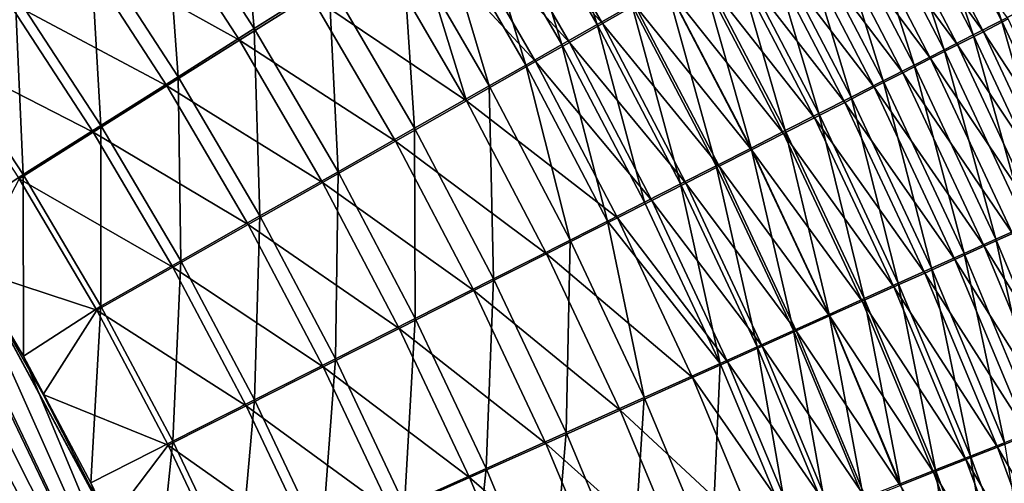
# Model space of a CAD drawing. Header units: metres. Extents: x -901 to 901, y -486 to 401.
# Tile 301 of 362: x 544 to 588, y 152 to 172. Entities that reach past the tile are written whole.
import ezdxf

# ---------------------------------------------------------------- set-up
doc = ezdxf.new("R2010")
doc.units = ezdxf.units.M

msp = doc.modelspace()

# ---------------------------------------------------------------- linework, layer by layer
at = {"layer": 'top0'}
for points in [[(520.393921, 188.45813, -493.390167), (556.825012, 127.259506, -492.974121), (63.320282, 33.791721, -503.495331)], [(520.393921, 188.45813, -493.390167), (524.934204, 183.812775, -493.330139), (556.825012, 127.259506, -492.974121)], [(524.934204, 183.812775, -493.330139), (529.259338, 178.941071, -493.274384), (556.825012, 127.259506, -492.974121)], [(587.45343, 172.087936, -472.612762), (583.432129, 179.796219, -472.566986), (584.60144, 180.466324, -471.033569)], [(588.652893, 172.701294, -471.085205), (587.45343, 172.087936, -472.612762), (584.60144, 180.466324, -471.033569)], [(550.509766, 177.867004, -490.70929), (553.714905, 180.110062, -489.435028), (554.479065, 171.725586, -490.684692)], [(553.714905, 180.110062, -489.435028), (557.772705, 173.805756, -489.42099), (554.479065, 171.725586, -490.684692)], [(569.613159, 171.909668, -485.1875), (565.632568, 178.778564, -485.178894), (567.127502, 179.725922, -484.152008)], [(571.147278, 172.782944, -484.167023), (569.613159, 171.909668, -485.1875), (567.127502, 179.725922, -484.152008)], [(586.210327, 171.452759, -474.09549), (582.21991, 179.102158, -474.055511), (583.432129, 179.796219, -472.566986)], [(587.45343, 172.087936, -472.612762), (586.210327, 171.452759, -474.09549), (583.432129, 179.796219, -472.566986)], [(584.924927, 170.796432, -475.531525), (580.966125, 178.384857, -475.497131), (582.21991, 179.102158, -474.055511)], [(582.659729, 179.25354, -469.090973), (581.545959, 178.616196, -470.550934), (586.655884, 171.591003, -469.138)], [(586.210327, 171.452759, -474.09549), (584.924927, 170.796432, -475.531525), (582.21991, 179.102158, -474.055511)], [(582.659729, 179.25354, -469.090973), (586.655884, 171.591003, -469.138), (587.755432, 172.152985, -467.642914)], [(556.825012, 127.259506, -492.974121), (529.259338, 178.941071, -493.274384), (533.353516, 173.861588, -493.223022)], [(568.05072, 171.020721, -486.150055), (564.109802, 177.814117, -486.147461), (565.632568, 178.778564, -485.178894)], [(564.442322, 177.918564, -482.560425), (569.845154, 171.945862, -481.595062), (565.866211, 178.819595, -481.582794)], [(569.613159, 171.909668, -485.1875), (568.05072, 171.020721, -486.150055), (565.632568, 178.778564, -485.178894)], [(565.866211, 178.819595, -481.582794), (569.845154, 171.945862, -481.595062), (571.277832, 172.760666, -480.569244)], [(580.391357, 177.956055, -471.968109), (585.51355, 171.007645, -470.592407), (581.545959, 178.616196, -470.550934)], [(581.545959, 178.616196, -470.550934), (585.51355, 171.007645, -470.592407), (586.655884, 171.591003, -469.138)], [(583.598633, 170.11972, -476.919403), (579.67218, 177.645157, -476.890503), (580.966125, 178.384857, -475.497131)], [(584.924927, 170.796432, -475.531525), (583.598633, 170.11972, -476.919403), (580.966125, 178.384857, -475.497131)], [(551.120056, 169.606125, -491.690887), (547.240295, 175.581207, -491.723663), (550.509766, 177.867004, -490.70929)], [(554.479065, 171.725586, -490.684692), (551.120056, 169.606125, -491.690887), (550.509766, 177.867004, -490.70929)], [(566.461609, 170.117065, -487.053833), (562.560852, 176.833588, -487.056854), (564.109802, 177.814117, -486.147461)], [(568.383972, 171.115295, -482.56665), (564.442322, 177.918564, -482.560425), (562.991882, 177.001282, -483.482544)], [(568.05072, 171.020721, -486.150055), (566.461609, 170.117065, -487.053833), (564.109802, 177.814117, -486.147461)], [(569.845154, 171.945862, -481.595062), (564.442322, 177.918564, -482.560425), (568.383972, 171.115295, -482.56665)], [(584.32959, 170.403519, -472.00412), (580.391357, 177.956055, -471.968109), (579.197144, 177.273834, -473.340668)], [(584.32959, 170.403519, -472.00412), (585.51355, 171.007645, -470.592407), (580.391357, 177.956055, -471.968109)], [(553.818665, 171.210526, -487.802185), (549.875183, 177.314392, -487.827606), (546.760803, 175.140396, -488.793304)], [(553.818665, 171.210526, -487.802185), (556.95575, 173.18895, -486.599091), (549.875183, 177.314392, -487.827606)], [(582.232971, 169.423355, -478.257965), (578.3396, 176.883881, -478.234375), (579.67218, 177.645157, -476.890503)], [(583.598633, 170.11972, -476.919403), (582.232971, 169.423355, -478.257965), (579.67218, 177.645157, -476.890503)], [(566.895813, 170.269836, -483.483093), (562.991882, 177.001282, -483.482544), (561.516479, 176.068695, -484.348328)], [(568.383972, 171.115295, -482.56665), (562.991882, 177.001282, -483.482544), (566.895813, 170.269836, -483.483093)], [(580.829346, 168.708099, -479.545898), (576.969788, 176.101868, -479.527466), (578.3396, 176.883881, -478.234375)], [(583.105347, 169.779297, -473.371368), (579.197144, 177.273834, -473.340668), (577.964783, 176.570313, -474.667267)], [(582.232971, 169.423355, -478.257965), (580.829346, 168.708099, -479.545898), (578.3396, 176.883881, -478.234375)], [(584.32959, 170.403519, -472.00412), (579.197144, 177.273834, -473.340668), (583.105347, 169.779297, -473.371368)], [(564.847473, 169.199631, -487.897858), (560.987244, 175.837997, -487.906189), (562.560852, 176.833588, -487.056854)], [(566.461609, 170.117065, -487.053833), (564.847473, 169.199631, -487.897858), (562.560852, 176.833588, -487.056854)], [(581.842163, 169.135681, -474.69278), (577.964783, 176.570313, -474.667267), (576.695496, 175.846268, -475.946716)], [(583.105347, 169.779297, -473.371368), (577.964783, 176.570313, -474.667267), (581.842163, 169.135681, -474.69278)], [(560.017639, 175.121811, -485.156921), (563.84491, 168.537811, -485.147125), (561.516479, 176.068695, -484.348328)], [(563.84491, 168.537811, -485.147125), (566.895813, 170.269836, -483.483093), (561.516479, 176.068695, -484.348328)], [(579.389343, 167.974731, -480.782013), (575.564209, 175.299927, -480.768524), (576.969788, 176.101868, -479.527466)], [(580.829346, 168.708099, -479.545898), (579.389343, 167.974731, -480.782013), (576.969788, 176.101868, -479.527466)], [(543.922607, 173.264053, -492.47467), (547.240295, 175.581207, -491.723663), (547.712219, 167.457825, -492.436188)], [(547.240295, 175.581207, -491.723663), (551.120056, 169.606125, -491.690887), (547.712219, 167.457825, -492.436188)], [(557.772705, 173.805756, -489.42099), (560.987244, 175.837997, -487.906189), (561.550659, 167.327148, -489.403351)], [(560.987244, 175.837997, -487.906189), (564.847473, 169.199631, -487.897858), (561.550659, 167.327148, -489.403351)], [(575.390808, 175.102478, -477.177826), (580.541504, 168.473373, -475.967224), (576.695496, 175.846268, -475.946716)], [(576.695496, 175.846268, -475.946716), (580.541504, 168.473373, -475.967224), (581.842163, 169.135681, -474.69278)], [(550.619202, 169.194733, -488.760132), (546.760803, 175.140396, -488.793304), (543.600586, 172.936569, -489.50827)], [(550.619202, 169.194733, -488.760132), (553.818665, 171.210526, -487.802185), (546.760803, 175.140396, -488.793304)], [(577.914429, 167.223984, -481.965057), (574.124268, 174.478912, -481.956299), (575.564209, 175.299927, -480.768524)], [(579.389343, 167.974731, -480.782013), (577.914429, 167.223984, -481.965057), (575.564209, 175.299927, -480.768524)], [(563.84491, 168.537811, -485.147125), (560.017639, 175.121811, -485.156921), (556.95575, 173.18895, -486.599091)], [(574.052063, 174.339767, -478.359436), (579.204712, 167.793106, -477.193512), (575.390808, 175.102478, -477.177826)], [(575.390808, 175.102478, -477.177826), (579.204712, 167.793106, -477.193512), (580.541504, 168.473373, -475.967224)], [(576.406006, 166.456604, -483.09375), (572.651489, 173.639633, -483.089539), (574.124268, 174.478912, -481.956299)], [(572.680603, 173.558899, -479.490295), (577.833252, 167.095596, -478.370422), (574.052063, 174.339767, -478.359436)], [(577.833252, 167.095596, -478.370422), (579.204712, 167.793106, -477.193512), (574.052063, 174.339767, -478.359436)], [(577.914429, 167.223984, -481.965057), (576.406006, 166.456604, -483.09375), (574.124268, 174.478912, -481.956299)], [(533.353516, 173.861588, -493.223022), (536.754089, 169.235291, -493.181549), (556.825012, 127.259506, -492.974121)], [(554.479065, 171.725586, -490.684692), (557.772705, 173.805756, -489.42099), (558.173462, 165.410782, -490.659393)], [(557.772705, 173.805756, -489.42099), (561.550659, 167.327148, -489.403351), (558.173462, 165.410782, -490.659393)], [(574.865601, 165.67337, -484.16687), (571.147278, 172.782944, -484.167023), (572.651489, 173.639633, -483.089539)], [(576.428528, 166.381561, -479.496796), (572.680603, 173.558899, -479.490295), (571.277832, 172.760666, -480.569244)], [(576.406006, 166.456604, -483.09375), (574.865601, 165.67337, -484.16687), (572.651489, 173.639633, -483.089539)], [(577.833252, 167.095596, -478.370422), (572.680603, 173.558899, -479.490295), (576.428528, 166.381561, -479.496796)], [(544.272766, 165.291595, -492.917938), (540.573792, 170.927414, -492.959686), (543.922607, 173.264053, -492.47467)], [(547.712219, 167.457825, -492.436188), (544.272766, 165.291595, -492.917938), (543.922607, 173.264053, -492.47467)], [(560.704895, 166.756912, -486.580444), (556.95575, 173.18895, -486.599091), (553.818665, 171.210526, -487.802185)], [(560.704895, 166.756912, -486.580444), (563.84491, 168.537811, -485.147125), (556.95575, 173.18895, -486.599091)], [(547.373291, 167.151505, -489.469696), (543.600586, 172.936569, -489.50827), (540.410706, 170.714218, -489.970032)], [(547.373291, 167.151505, -489.469696), (550.619202, 169.194733, -488.760132), (543.600586, 172.936569, -489.50827)], [(573.294739, 164.875046, -485.183258), (569.613159, 171.909668, -485.1875), (571.147278, 172.782944, -484.167023)], [(569.845154, 171.945862, -481.595062), (574.991882, 165.651718, -480.571442), (571.277832, 172.760666, -480.569244)], [(574.865601, 165.67337, -484.16687), (573.294739, 164.875046, -485.183258), (571.147278, 172.782944, -484.167023)], [(571.277832, 172.760666, -480.569244), (574.991882, 165.651718, -480.571442), (576.428528, 166.381561, -479.496796)], [(591.143677, 164.214218, -472.619598), (587.45343, 172.087936, -472.612762), (588.652893, 172.701294, -471.085205)], [(587.755432, 172.152985, -467.642914), (586.655884, 171.591003, -469.138), (591.446533, 164.272354, -467.652924)], [(554.729858, 163.458435, -491.659668), (551.120056, 169.606125, -491.690887), (554.479065, 171.725586, -490.684692)], [(558.173462, 165.410782, -490.659393), (554.729858, 163.458435, -491.659668), (554.479065, 171.725586, -490.684692)], [(571.695068, 164.062469, -486.141968), (568.05072, 171.020721, -486.150055), (569.613159, 171.909668, -485.1875)], [(573.524841, 164.906784, -481.59317), (569.845154, 171.945862, -481.595062), (568.383972, 171.115295, -482.56665)], [(573.294739, 164.875046, -485.183258), (571.695068, 164.062469, -486.141968), (569.613159, 171.909668, -485.1875)], [(573.524841, 164.906784, -481.59317), (574.991882, 165.651718, -480.571442), (569.845154, 171.945862, -481.595062)], [(589.872437, 163.639221, -474.099609), (586.210327, 171.452759, -474.09549), (587.45343, 172.087936, -472.612762)], [(591.143677, 164.214218, -472.619598), (589.872437, 163.639221, -474.099609), (587.45343, 172.087936, -472.612762)], [(588.558044, 163.045135, -475.532959), (584.924927, 170.796432, -475.531525), (586.210327, 171.452759, -474.09549)], [(585.51355, 171.007645, -470.592407), (590.321838, 163.76355, -469.145325), (586.655884, 171.591003, -469.138)], [(589.872437, 163.639221, -474.099609), (588.558044, 163.045135, -475.532959), (586.210327, 171.452759, -474.09549)], [(586.655884, 171.591003, -469.138), (590.321838, 163.76355, -469.145325), (591.446533, 164.272354, -467.652924)], [(544.272766, 165.291595, -492.917938), (540.887451, 163.010437, -493.132782), (540.573792, 170.927414, -492.959686)], [(557.488342, 164.934265, -487.776306), (553.818665, 171.210526, -487.802185), (550.619202, 169.194733, -488.760132)], [(557.488342, 164.934265, -487.776306), (560.704895, 166.756912, -486.580444), (553.818665, 171.210526, -487.802185)], [(570.068298, 163.236481, -487.042114), (566.461609, 170.117065, -487.053833), (568.05072, 171.020721, -486.150055)], [(572.028748, 164.147507, -482.560883), (568.383972, 171.115295, -482.56665), (566.895813, 170.269836, -483.483093)], [(571.695068, 164.062469, -486.141968), (570.068298, 163.236481, -487.042114), (568.05072, 171.020721, -486.150055)], [(573.524841, 164.906784, -481.59317), (568.383972, 171.115295, -482.56665), (572.028748, 164.147507, -482.560883)], [(587.201965, 162.432602, -476.918274), (583.598633, 170.11972, -476.919403), (584.924927, 170.796432, -475.531525)], [(589.153503, 163.235413, -470.597107), (585.51355, 171.007645, -470.592407), (584.32959, 170.403519, -472.00412)], [(588.558044, 163.045135, -475.532959), (587.201965, 162.432602, -476.918274), (584.924927, 170.796432, -475.531525)], [(585.51355, 171.007645, -470.592407), (589.153503, 163.235413, -470.597107), (590.321838, 163.76355, -469.145325)], [(544.097229, 165.091232, -489.928375), (547.373291, 167.151505, -489.469696), (540.410706, 170.714218, -489.970032)], [(587.942749, 162.688538, -472.006256), (584.32959, 170.403519, -472.00412), (583.105347, 169.779297, -473.371368)], [(587.942749, 162.688538, -472.006256), (589.153503, 163.235413, -470.597107), (584.32959, 170.403519, -472.00412)], [(570.505249, 163.374664, -483.473663), (566.895813, 170.269836, -483.483093), (563.84491, 168.537811, -485.147125)], [(568.416016, 162.397949, -487.882782), (564.847473, 169.199631, -487.897858), (566.461609, 170.117065, -487.053833)], [(570.068298, 163.236481, -487.042114), (568.416016, 162.397949, -487.882782), (566.461609, 170.117065, -487.053833)], [(572.028748, 164.147507, -482.560883), (566.895813, 170.269836, -483.483093), (570.505249, 163.374664, -483.473663)], [(585.805847, 161.802338, -478.254303), (582.232971, 169.423355, -478.257965), (583.598633, 170.11972, -476.919403)], [(587.201965, 162.432602, -476.918274), (585.805847, 161.802338, -478.254303), (583.598633, 170.11972, -476.919403)], [(547.712219, 167.457825, -492.436188), (551.120056, 169.606125, -491.690887), (551.236633, 161.47966, -492.400848)], [(551.120056, 169.606125, -491.690887), (554.729858, 163.458435, -491.659668), (551.236633, 161.47966, -492.400848)], [(586.690979, 162.123489, -473.371002), (583.105347, 169.779297, -473.371368), (581.842163, 169.135681, -474.69278)], [(587.942749, 162.688538, -472.006256), (583.105347, 169.779297, -473.371368), (586.690979, 162.123489, -473.371002)], [(536.754089, 169.235291, -493.181549), (537.210266, 168.582886, -493.176056), (556.825012, 127.259506, -492.974121)], [(554.208557, 163.077408, -488.728668), (550.619202, 169.194733, -488.760132), (547.373291, 167.151505, -489.469696)], [(554.208557, 163.077408, -488.728668), (557.488342, 164.934265, -487.776306), (550.619202, 169.194733, -488.760132)], [(561.550659, 167.327148, -489.403351), (564.847473, 169.199631, -487.897858), (565.041748, 160.686646, -489.382324)], [(564.847473, 169.199631, -487.897858), (568.416016, 162.397949, -487.882782), (565.041748, 160.686646, -489.382324)], [(580.541504, 168.473373, -475.967224), (585.399597, 161.540939, -474.690002), (581.842163, 169.135681, -474.69278)], [(584.371033, 161.155014, -479.539856), (580.829346, 168.708099, -479.545898), (582.232971, 169.423355, -478.257965)], [(581.842163, 169.135681, -474.69278), (585.399597, 161.540939, -474.690002), (586.690979, 162.123489, -473.371002)], [(585.805847, 161.802338, -478.254303), (584.371033, 161.155014, -479.539856), (582.232971, 169.423355, -478.257965)], [(582.89917, 160.491318, -480.773651), (579.389343, 167.974731, -480.782013), (580.829346, 168.708099, -479.545898)], [(584.371033, 161.155014, -479.539856), (582.89917, 160.491318, -480.773651), (580.829346, 168.708099, -479.545898)], [(556.825012, 127.259506, -492.974121), (537.210266, 168.582886, -493.176056), (540.887451, 163.010437, -493.132782)], [(567.382263, 161.791565, -485.131104), (563.84491, 168.537811, -485.147125), (560.704895, 166.756912, -486.580444)], [(567.382263, 161.791565, -485.131104), (570.505249, 163.374664, -483.473663), (563.84491, 168.537811, -485.147125)], [(579.204712, 167.793106, -477.193512), (584.069946, 160.941498, -475.962097), (580.541504, 168.473373, -475.967224)], [(580.541504, 168.473373, -475.967224), (584.069946, 160.941498, -475.962097), (585.399597, 161.540939, -474.690002)], [(579.204712, 167.793106, -477.193512), (577.833252, 167.095596, -478.370422), (582.703552, 160.325836, -477.186096)], [(581.391724, 159.81192, -481.954468), (577.914429, 167.223984, -481.965057), (579.389343, 167.974731, -480.782013)], [(582.703552, 160.325836, -477.186096), (584.069946, 160.941498, -475.962097), (579.204712, 167.793106, -477.193512)], [(582.89917, 160.491318, -480.773651), (581.391724, 159.81192, -481.954468), (579.389343, 167.974731, -480.782013)], [(547.711365, 159.484451, -492.880371), (544.272766, 165.291595, -492.917938), (547.712219, 167.457825, -492.436188)], [(551.236633, 161.47966, -492.400848), (547.711365, 159.484451, -492.880371), (547.712219, 167.457825, -492.436188)], [(558.173462, 165.410782, -490.659393), (561.550659, 167.327148, -489.403351), (561.585754, 158.935364, -490.633514)], [(561.550659, 167.327148, -489.403351), (565.041748, 160.686646, -489.382324), (561.585754, 158.935364, -490.633514)], [(550.88147, 161.195419, -489.434326), (547.373291, 167.151505, -489.469696), (544.097229, 165.091232, -489.928375)], [(550.88147, 161.195419, -489.434326), (554.208557, 163.077408, -488.728668), (547.373291, 167.151505, -489.469696)], [(579.850159, 159.117508, -483.081055), (576.406006, 166.456604, -483.09375), (577.914429, 167.223984, -481.965057)], [(581.301758, 159.69458, -478.36084), (577.833252, 167.095596, -478.370422), (576.428528, 166.381561, -479.496796)], [(577.833252, 167.095596, -478.370422), (581.301758, 159.69458, -478.36084), (582.703552, 160.325836, -477.186096)], [(581.391724, 159.81192, -481.954468), (579.850159, 159.117508, -483.081055), (577.914429, 167.223984, -481.965057)], [(564.168701, 160.163956, -486.558838), (560.704895, 166.756912, -486.580444), (557.488342, 164.934265, -487.776306)], [(564.168701, 160.163956, -486.558838), (567.382263, 161.791565, -485.131104), (560.704895, 166.756912, -486.580444)], [(578.276001, 158.408752, -484.152191), (574.865601, 165.67337, -484.16687), (576.406006, 166.456604, -483.09375)], [(579.850159, 159.117508, -483.081055), (578.276001, 158.408752, -484.152191), (576.406006, 166.456604, -483.09375)], [(574.991882, 165.651718, -480.571442), (579.86615, 159.048416, -479.485138), (576.428528, 166.381561, -479.496796)], [(576.428528, 166.381561, -479.496796), (579.86615, 159.048416, -479.485138), (581.301758, 159.69458, -478.36084)], [(576.670837, 157.686371, -485.166687), (573.294739, 164.875046, -485.183258), (574.865601, 165.67337, -484.16687)], [(578.39801, 158.38797, -480.5578), (574.991882, 165.651718, -480.571442), (573.524841, 164.906784, -481.59317)], [(578.276001, 158.408752, -484.152191), (576.670837, 157.686371, -485.166687), (574.865601, 165.67337, -484.16687)], [(574.991882, 165.651718, -480.571442), (578.39801, 158.38797, -480.5578), (579.86615, 159.048416, -479.485138)], [(544.293823, 157.267899, -493.094208), (540.887451, 163.010437, -493.132782), (544.272766, 165.291595, -492.917938)], [(547.711365, 159.484451, -492.880371), (544.293823, 157.267899, -493.094208), (544.272766, 165.291595, -492.917938)], [(558.062195, 157.151306, -491.630127), (554.729858, 163.458435, -491.659668), (558.173462, 165.410782, -490.659393)], [(561.585754, 158.935364, -490.633514), (558.062195, 157.151306, -491.630127), (558.173462, 165.410782, -490.659393)], [(544.097229, 165.091232, -489.928375), (542.006714, 161.118149, -490.119659), (547.523926, 159.297791, -489.890869)], [(547.523926, 159.297791, -489.890869), (550.88147, 161.195419, -489.434326), (544.097229, 165.091232, -489.928375)], [(560.877258, 158.498322, -487.750092), (557.488342, 164.934265, -487.776306), (554.208557, 163.077408, -488.728668)], [(560.877258, 158.498322, -487.750092), (564.168701, 160.163956, -486.558838), (557.488342, 164.934265, -487.776306)], [(575.036316, 156.951111, -486.123627), (571.695068, 164.062469, -486.141968), (573.294739, 164.875046, -485.183258)], [(576.898926, 157.713882, -481.577667), (573.524841, 164.906784, -481.59317), (572.028748, 164.147507, -482.560883)], [(576.670837, 157.686371, -485.166687), (575.036316, 156.951111, -486.123627), (573.294739, 164.875046, -485.183258)], [(576.898926, 157.713882, -481.577667), (578.39801, 158.38797, -480.5578), (573.524841, 164.906784, -481.59317)], [(571.695068, 164.062469, -486.141968), (575.036316, 156.951111, -486.123627), (570.068298, 163.236481, -487.042114)], [(575.370239, 157.026825, -482.54361), (572.028748, 164.147507, -482.560883), (570.505249, 163.374664, -483.473663)], [(576.898926, 157.713882, -481.577667), (572.028748, 164.147507, -482.560883), (575.370239, 157.026825, -482.54361)], [(551.236633, 161.47966, -492.400848), (554.729858, 163.458435, -491.659668), (554.48822, 155.343185, -492.368805)], [(554.729858, 163.458435, -491.659668), (558.062195, 157.151306, -491.630127), (554.48822, 155.343185, -492.368805)], [(540.887451, 163.010437, -493.132782), (544.293823, 157.267899, -493.094208), (556.825012, 127.259506, -492.974121)], [(557.521423, 156.801529, -488.698975), (554.208557, 163.077408, -488.728668), (550.88147, 161.195419, -489.434326)], [(557.521423, 156.801529, -488.698975), (560.877258, 158.498322, -487.750092), (554.208557, 163.077408, -488.728668)], [(573.813599, 156.32753, -483.454742), (570.505249, 163.374664, -483.473663), (567.382263, 161.791565, -485.131104)], [(571.686096, 155.445023, -487.861267), (568.416016, 162.397949, -487.882782), (570.068298, 163.236481, -487.042114)], [(575.036316, 156.951111, -486.123627), (571.686096, 155.445023, -487.861267), (570.068298, 163.236481, -487.042114)], [(570.505249, 163.374664, -483.473663), (573.813599, 156.32753, -483.454742), (575.370239, 157.026825, -482.54361)], [(590.476318, 154.595032, -476.888062), (587.201965, 162.432602, -476.918274), (588.558044, 163.045135, -475.532959)], [(591.225037, 154.822296, -471.975616), (587.942749, 162.688538, -472.006256), (586.690979, 162.123489, -473.371002)], [(565.041748, 160.686646, -489.382324), (568.416016, 162.397949, -487.882782), (568.238953, 153.896637, -489.358154)], [(568.416016, 162.397949, -487.882782), (571.686096, 155.445023, -487.861267), (568.238953, 153.896637, -489.358154)], [(585.399597, 161.540939, -474.690002), (589.948242, 154.317596, -473.340607), (586.690979, 162.123489, -473.371002)], [(589.052246, 154.032059, -478.224365), (585.805847, 161.802338, -478.254303), (587.201965, 162.432602, -476.918274)], [(586.690979, 162.123489, -473.371002), (589.948242, 154.317596, -473.340607), (591.225037, 154.822296, -471.975616)], [(590.476318, 154.595032, -476.888062), (589.052246, 154.032059, -478.224365), (587.201965, 162.432602, -476.918274)], [(570.623047, 154.895096, -485.109222), (567.382263, 161.791565, -485.131104), (564.168701, 160.163956, -486.558838)], [(570.623047, 154.895096, -485.109222), (573.813599, 156.32753, -483.454742), (567.382263, 161.791565, -485.131104)], [(587.588806, 153.453842, -479.510132), (584.371033, 161.155014, -479.539856), (585.805847, 161.802338, -478.254303)], [(589.052246, 154.032059, -478.224365), (587.588806, 153.453842, -479.510132), (585.805847, 161.802338, -478.254303)], [(550.881714, 153.52005, -492.846985), (547.711365, 159.484451, -492.880371), (551.236633, 161.47966, -492.400848)], [(554.48822, 155.343185, -492.368805), (550.881714, 153.52005, -492.846985), (551.236633, 161.47966, -492.400848)], [(584.069946, 160.941498, -475.962097), (588.631042, 153.797256, -474.659851), (585.399597, 161.540939, -474.690002)], [(585.399597, 161.540939, -474.690002), (588.631042, 153.797256, -474.659851), (589.948242, 154.317596, -473.340607)], [(542.006714, 161.118149, -490.119659), (63.14592, 34.314438, -500.496002), (548.068054, 149.895493, -490.053741)], [(542.006714, 161.118149, -490.119659), (545.162659, 155.580505, -490.084595), (547.523926, 159.297791, -489.890869)], [(548.068054, 149.895493, -490.053741), (545.162659, 155.580505, -490.084595), (542.006714, 161.118149, -490.119659)], [(554.117615, 155.081833, -489.402283), (550.88147, 161.195419, -489.434326), (547.523926, 159.297791, -489.890869)], [(554.117615, 155.081833, -489.402283), (557.521423, 156.801529, -488.698975), (550.88147, 161.195419, -489.434326)], [(587.274841, 153.261826, -475.93219), (584.069946, 160.941498, -475.962097), (582.703552, 160.325836, -477.186096)], [(586.087463, 152.860977, -480.744171), (582.89917, 160.491318, -480.773651), (584.371033, 161.155014, -479.539856)], [(587.274841, 153.261826, -475.93219), (588.631042, 153.797256, -474.659851), (584.069946, 160.941498, -475.962097)], [(587.588806, 153.453842, -479.510132), (586.087463, 152.860977, -480.744171), (584.371033, 161.155014, -479.539856)], [(561.585754, 158.935364, -490.633514), (565.041748, 160.686646, -489.382324), (564.708679, 152.312119, -490.607239)], [(565.041748, 160.686646, -489.382324), (568.238953, 153.896637, -489.358154), (564.708679, 152.312119, -490.607239)], [(584.549927, 152.254074, -481.925262), (581.391724, 159.81192, -481.954468), (582.89917, 160.491318, -480.773651)], [(586.087463, 152.860977, -480.744171), (584.549927, 152.254074, -481.925262), (582.89917, 160.491318, -480.773651)], [(567.340149, 153.422424, -486.534424), (564.168701, 160.163956, -486.558838), (560.877258, 158.498322, -487.750092)], [(567.340149, 153.422424, -486.534424), (570.623047, 154.895096, -485.109222), (564.168701, 160.163956, -486.558838)], [(582.703552, 160.325836, -477.186096), (581.301758, 159.69458, -478.36084), (585.881226, 152.711884, -477.156464)], [(585.881226, 152.711884, -477.156464), (587.274841, 153.261826, -475.93219), (582.703552, 160.325836, -477.186096)], [(582.9776, 151.633759, -483.052094), (579.850159, 159.117508, -483.081055), (581.391724, 159.81192, -481.954468)], [(579.86615, 159.048416, -479.485138), (584.451538, 152.14801, -478.331451), (581.301758, 159.69458, -478.36084)], [(581.301758, 159.69458, -478.36084), (584.451538, 152.14801, -478.331451), (585.881226, 152.711884, -477.156464)], [(584.549927, 152.254074, -481.925262), (582.9776, 151.633759, -483.052094), (581.391724, 159.81192, -481.954468)], [(547.262329, 151.688629, -493.062073), (544.293823, 157.267899, -493.094208), (547.711365, 159.484451, -492.880371)], [(547.523926, 159.297791, -489.890869), (545.162659, 155.580505, -490.084595), (550.682861, 153.347855, -489.857574)], [(550.881714, 153.52005, -492.846985), (547.262329, 151.688629, -493.062073), (547.711365, 159.484451, -492.880371)], [(550.682861, 153.347855, -489.857574), (554.117615, 155.081833, -489.402283), (547.523926, 159.297791, -489.890869)], [(581.37207, 151.000626, -484.123505), (578.276001, 158.408752, -484.152191), (579.850159, 159.117508, -483.081055)], [(582.9776, 151.633759, -483.052094), (581.37207, 151.000626, -484.123505), (579.850159, 159.117508, -483.081055)], [(561.109558, 150.697968, -491.602295), (558.062195, 157.151306, -491.630127), (561.585754, 158.935364, -490.633514)], [(564.708679, 152.312119, -490.607239), (561.109558, 150.697968, -491.602295), (561.585754, 158.935364, -490.633514)], [(579.86615, 159.048416, -479.485138), (578.39801, 158.38797, -480.5578), (582.987244, 151.570801, -479.456024)], [(584.451538, 152.14801, -478.331451), (579.86615, 159.048416, -479.485138), (582.987244, 151.570801, -479.456024)], [(563.978088, 151.915405, -487.723755), (560.877258, 158.498322, -487.750092), (557.521423, 156.801529, -488.698975)], [(563.978088, 151.915405, -487.723755), (567.340149, 153.422424, -486.534424), (560.877258, 158.498322, -487.750092)], [(579.734924, 150.355286, -485.138275), (576.670837, 157.686371, -485.166687), (578.276001, 158.408752, -484.152191)], [(578.39801, 158.38797, -480.5578), (576.898926, 157.713882, -481.577667), (581.489929, 150.980804, -480.528961)], [(581.37207, 151.000626, -484.123505), (579.734924, 150.355286, -485.138275), (578.276001, 158.408752, -484.152191)], [(582.987244, 151.570801, -479.456024), (578.39801, 158.38797, -480.5578), (581.489929, 150.980804, -480.528961)], [(578.067871, 149.698425, -486.095459), (575.036316, 156.951111, -486.123627), (576.670837, 157.686371, -485.166687)], [(579.960999, 150.378632, -481.549103), (576.898926, 157.713882, -481.577667), (575.370239, 157.026825, -482.54361)], [(579.734924, 150.355286, -485.138275), (578.067871, 149.698425, -486.095459), (576.670837, 157.686371, -485.166687)], [(581.489929, 150.980804, -480.528961), (576.898926, 157.713882, -481.577667), (579.960999, 150.378632, -481.549103)], [(544.293823, 157.267899, -493.094208), (547.262329, 151.688629, -493.062073), (556.825012, 127.259506, -492.974121)], [(554.48822, 155.343185, -492.368805), (558.062195, 157.151306, -491.630127), (557.459167, 149.062012, -492.340027)], [(558.062195, 157.151306, -491.630127), (561.109558, 150.697968, -491.602295), (557.459167, 149.062012, -492.340027)], [(574.651001, 148.352905, -487.833679), (571.686096, 155.445023, -487.861267), (575.036316, 156.951111, -486.123627)], [(573.813599, 156.32753, -483.454742), (578.401917, 149.764862, -482.515289), (575.370239, 157.026825, -482.54361)], [(578.067871, 149.698425, -486.095459), (574.651001, 148.352905, -487.833679), (575.036316, 156.951111, -486.123627)], [(575.370239, 157.026825, -482.54361), (578.401917, 149.764862, -482.515289), (579.960999, 150.378632, -481.549103)], [(560.550476, 150.380188, -488.671173), (557.521423, 156.801529, -488.698975), (554.117615, 155.081833, -489.402283)], [(560.550476, 150.380188, -488.671173), (563.978088, 151.915405, -487.723755), (557.521423, 156.801529, -488.698975)], [(576.814392, 149.140121, -483.426697), (573.813599, 156.32753, -483.454742), (570.623047, 154.895096, -485.109222)], [(578.401917, 149.764862, -482.515289), (573.813599, 156.32753, -483.454742), (576.814392, 149.140121, -483.426697)], [(545.162659, 155.580505, -490.084595), (548.068054, 149.895493, -490.053741), (550.682861, 153.347855, -489.857574)], [(553.775757, 147.41246, -492.817841), (550.881714, 153.52005, -492.846985), (554.48822, 155.343185, -492.368805)], [(557.459167, 149.062012, -492.340027), (553.775757, 147.41246, -492.817841), (554.48822, 155.343185, -492.368805)], [(568.238953, 153.896637, -489.358154), (571.686096, 155.445023, -487.861267), (571.135376, 146.969543, -489.331085)], [(571.686096, 155.445023, -487.861267), (574.651001, 148.352905, -487.833679), (571.135376, 146.969543, -489.331085)], [(557.074097, 148.824234, -489.373566), (554.117615, 155.081833, -489.402283), (550.682861, 153.347855, -489.857574)], [(557.074097, 148.824234, -489.373566), (560.550476, 150.380188, -488.671173), (554.117615, 155.081833, -489.402283)], [(573.560425, 147.860397, -485.081726), (570.623047, 154.895096, -485.109222), (567.340149, 153.422424, -486.534424)], [(573.560425, 147.860397, -485.081726), (576.814392, 149.140121, -483.426697), (570.623047, 154.895096, -485.109222)], [(564.708679, 152.312119, -490.607239), (568.238953, 153.896637, -489.358154), (567.534973, 145.553833, -490.58075)], [(568.238953, 153.896637, -489.358154), (571.135376, 146.969543, -489.331085), (567.534973, 145.553833, -490.58075)], [(550.079224, 145.752563, -493.033142), (547.262329, 151.688629, -493.062073), (550.881714, 153.52005, -492.846985)], [(553.775757, 147.41246, -492.817841), (550.079224, 145.752563, -493.033142), (550.881714, 153.52005, -492.846985)], [(570.212463, 146.544693, -486.507507), (567.340149, 153.422424, -486.534424), (563.978088, 151.915405, -487.723755)], [(570.212463, 146.544693, -486.507507), (573.560425, 147.860397, -485.081726), (567.340149, 153.422424, -486.534424)], [(588.948364, 145.09552, -480.694305), (586.087463, 152.860977, -480.744171), (587.588806, 153.453842, -479.510132)], [(588.631042, 153.797256, -474.659851), (587.274841, 153.261826, -475.93219), (591.530762, 145.916397, -474.60318)], [(550.682861, 153.347855, -489.857574), (548.068054, 149.895493, -490.053741), (553.566162, 147.255356, -489.828522)], [(553.566162, 147.255356, -489.828522), (557.074097, 148.824234, -489.373566), (550.682861, 153.347855, -489.857574)], [(590.150452, 145.446091, -475.878326), (587.274841, 153.261826, -475.93219), (585.881226, 152.711884, -477.156464)], [(587.274841, 153.261826, -475.93219), (590.150452, 145.446091, -475.878326), (591.530762, 145.916397, -474.60318)], [(585.881226, 152.711884, -477.156464), (584.451538, 152.14801, -478.331451), (588.731873, 144.963013, -477.105286)], [(587.383057, 144.562332, -481.878052), (584.549927, 152.254074, -481.925262), (586.087463, 152.860977, -480.744171)], [(588.731873, 144.963013, -477.105286), (590.150452, 145.446091, -475.878326), (585.881226, 152.711884, -477.156464)], [(588.948364, 145.09552, -480.694305), (587.383057, 144.562332, -481.878052), (586.087463, 152.860977, -480.744171)], [(563.864502, 144.111572, -491.576355), (561.109558, 150.697968, -491.602295), (564.708679, 152.312119, -490.607239)], [(567.534973, 145.553833, -490.58075), (563.864502, 144.111572, -491.576355), (564.708679, 152.312119, -490.607239)], [(585.782288, 144.017288, -483.007446), (582.9776, 151.633759, -483.052094), (584.549927, 152.254074, -481.925262)], [(582.987244, 151.570801, -479.456024), (587.27655, 144.467667, -478.282928), (584.451538, 152.14801, -478.331451)], [(584.451538, 152.14801, -478.331451), (587.27655, 144.467667, -478.282928), (588.731873, 144.963013, -477.105286)], [(587.383057, 144.562332, -481.878052), (585.782288, 144.017288, -483.007446), (584.549927, 152.254074, -481.925262)], [(556.825012, 127.259506, -492.974121), (547.262329, 151.688629, -493.062073), (550.079224, 145.752563, -493.033142)], [(566.783813, 145.198212, -487.697388), (563.978088, 151.915405, -487.723755), (560.550476, 150.380188, -488.671173)], [(566.783813, 145.198212, -487.697388), (570.212463, 146.544693, -486.507507), (563.978088, 151.915405, -487.723755)]]:
    msp.add_3dface(points, dxfattribs=at)

doc.saveas('drawing.dxf')
